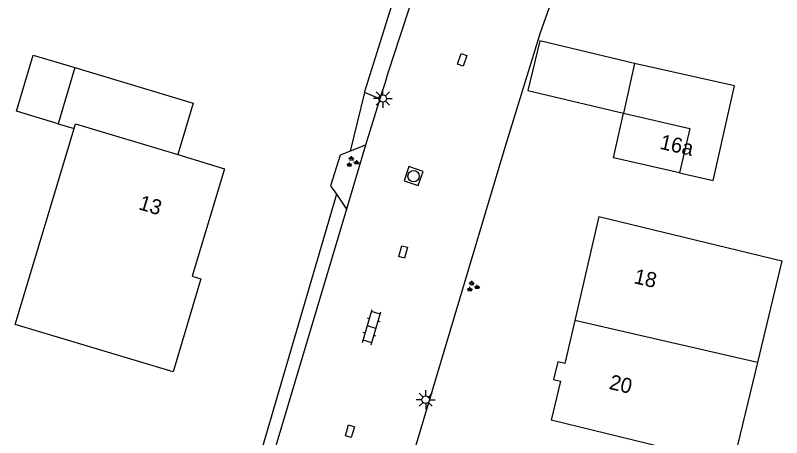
# Model space of a CAD drawing. Extents: x 128999 to 131010, y 395498 to 399007.
# Drawn here: x 130903.1 to 130954.2, y 396764.6 to 396792.8 of the extents above; entities that cross this region are included whole.
import ezdxf

# ---------------------------------------------------------------- set-up
doc = ezdxf.new("R2010")
doc.units = 0
for name, color, linetype in [('gg-afsc-erfafscheiding', 7, 'Continuous'), ('gg-anno-huisnummerreeks BGT', 7, 'Continuous'), ('gg-bbg-bijgebouw', 7, 'Continuous'), ('gg-bbg-gedigitaliseerde bebouwing', 7, 'Continuous'), ('gg-bbg-hoofdgebouw', 7, 'Continuous'), ('gg-bbg-luifel en loopbrug', 7, 'Continuous'), ('gg-bbg-tussenscheiding', 7, 'Continuous'), ('gg-knt-verharding', 7, 'Continuous'), ('gt-grn-groengrens', 7, 'Continuous'), ('gt-symb-groenvak', 7, 'Continuous'), ('gt-symb-klinker verharding', 7, 'Continuous'), ('gt-symb-kolk center center', 7, 'Continuous'), ('gt-symb-lichtmast', 7, 'Continuous'), ('gt-symb-rioolschacht', 7, 'Continuous')]:
    doc.layers.add(name, color=color, linetype=linetype)

# ---------------------------------------------------------------- blocks, each defined once
blk = doc.blocks.new('gt0-LMAST')
at = {"layer": 'gt-symb-lichtmast'}
for p, q in [((-0.005, 0.246), (-0.005, 0.621)), ((-0.182, 0.173), (-0.447, 0.438)), ((0.172, 0.173), (0.437, 0.438)), ((-0.255, -0.004), (-0.63, -0.004)), ((-0.182, -0.181), (-0.447, -0.446)), ((-0.005, -0.254), (-0.005, -0.629)), ((0.437, -0.446), (0.172, -0.181)), ((0.245, -0.004), (0.62, -0.004))]:
    blk.add_line(p, q, dxfattribs=at)
blk.add_circle((-0.005, -0.004), 0.25, dxfattribs=at)
blk = doc.blocks.new('gt0-KOLKCC')
at = {"layer": 'gt-symb-kolk center center'}
blk.add_lwpolyline([(-0.375, 0.2), (0.375, 0.2), (0.375, -0.2), (-0.375, -0.2)], close=True, dxfattribs=at)
blk = doc.blocks.new('gt0-KL1')
at = {"layer": 'gt-symb-klinker verharding'}
for p, q in [((-1.15, 0.3), (1.15, 0.3)), ((-1, -0.3), (-1, 0.3)), ((-0.5, 0.3), (-0.5, 0.45)), ((0, -0.3), (0, 0.3)), ((0.5, 0.3), (0.5, 0.45)), ((1, -0.3), (1, 0.3)), ((-1.15, -0.3), (1.15, -0.3)), ((-0.5, -0.45), (-0.5, -0.3)), ((0.5, -0.45), (0.5, -0.3))]:
    blk.add_line(p, q, dxfattribs=at)
blk = doc.blocks.new('gt0-GRVAK')
at = {"layer": 'gt-symb-groenvak'}
for p, q in [((-0.11, 0.189), (-0.228, 0.24)), ((-0.182, 0.153), (0.088, 0.153)), ((-0.091, 0.211), (-0.156, 0.322)), ((-0.047, 0.214), (-0.047, 0.393)), ((-0.004, 0.211), (0.061, 0.322)), ((0.015, 0.189), (0.133, 0.24)), ((0.262, -0.052), (0.197, 0.059)), ((0.305, -0.049), (0.305, 0.13)), ((0.349, -0.052), (0.414, 0.059)), ((-0.245, -0.228), (-0.363, -0.177)), ((-0.318, -0.264), (-0.047, -0.264)), ((-0.226, -0.206), (-0.291, -0.095)), ((-0.183, -0.203), (-0.183, -0.024)), ((-0.139, -0.206), (-0.074, -0.095)), ((-0.12, -0.228), (-0.002, -0.177)), ((0.243, -0.074), (0.125, -0.023)), ((0.17, -0.11), (0.441, -0.11)), ((0.368, -0.074), (0.486, -0.023))]:
    blk.add_line(p, q, dxfattribs=at)
blk = doc.blocks.new('gt0-RS')
at = {"layer": 'gt-symb-rioolschacht'}
blk.add_lwpolyline([(-0.5, -0.5), (0.5, -0.5), (0.5, 0.5), (-0.5, 0.5)], close=True, dxfattribs=at)
blk.add_circle((0, 0), 0.375, dxfattribs=at)

msp = doc.modelspace()

# ---------------------------------------------------------------- linework, layer by layer
at = {"layer": 'gg-afsc-erfafscheiding'}
msp.add_lwpolyline([(130926.404, 396787.63), (130929.022, 396796.023), (130932.274, 396805.507)], dxfattribs=at)
at = {"layer": 'gg-bbg-bijgebouw'}
for p, q in [((130944.421, 396789.575), (130943.671, 396786.246)), ((130907.094, 396789.296), (130905.982, 396785.549))]:
    msp.add_line(p, q, dxfattribs=at)
for points in [[(130905.982, 396785.549), (130903.194, 396786.383), (130904.307, 396790.131), (130907.094, 396789.296)], [(130947.409, 396782.284), (130949.67, 396781.772), (130951.088, 396788.074), (130944.421, 396789.575)]]:
    msp.add_lwpolyline(points, dxfattribs=at)
at = {"layer": 'gg-bbg-gedigitaliseerde bebouwing'}
for points in [[(130942.03, 396779.37), (130954.229, 396776.408), (130952.606, 396769.623)], [(130952.606, 396769.623), (130950.979, 396762.822), (130938.86, 396765.76)]]:
    msp.add_lwpolyline(points, dxfattribs=at)
at = {"layer": 'gg-bbg-hoofdgebouw'}
msp.add_line((130942.03, 396779.37), (130940.433, 396772.423), dxfattribs=at)
for points in [[(130947.409, 396782.284), (130943.002, 396783.273), (130943.671, 396786.246)], [(130907.036, 396785.232), (130907.128, 396785.54), (130913.956, 396783.486)], [(130913.956, 396783.486), (130917.075, 396782.548), (130914.914, 396775.37), (130915.491, 396775.195), (130913.634, 396768.985), (130903.118, 396772.15), (130907.036, 396785.232)], [(130940.433, 396772.423), (130939.77, 396769.54), (130939.29, 396769.67), (130939.01, 396768.49), (130939.47, 396768.38), (130938.86, 396765.76)]]:
    msp.add_lwpolyline(points, dxfattribs=at)
at = {"layer": 'gg-bbg-luifel en loopbrug'}
msp.add_line((130905.982, 396785.549), (130907.036, 396785.232), dxfattribs=at)
for points in [[(130944.421, 396789.575), (130938.096, 396791.085), (130937.304, 396787.767), (130943.671, 396786.246)], [(130907.094, 396789.296), (130914.99, 396786.921), (130913.956, 396783.486)]]:
    msp.add_lwpolyline(points, dxfattribs=at)
at = {"layer": 'gg-bbg-tussenscheiding'}
msp.add_line((130952.606, 396769.623), (130940.433, 396772.423), dxfattribs=at)
msp.add_lwpolyline([(130943.671, 396786.246), (130948.093, 396785.222), (130947.409, 396782.284)], dxfattribs=at)
at = {"layer": 'gg-knt-verharding'}
for p, q in [((130926.483, 396784.113), (130925.206, 396779.847)), ((130926.483, 396784.113), (130925.453, 396783.72)), ((130924.532, 396780.851), (130925.206, 396779.847)), ((130925.206, 396779.847), (130918.773, 396758.349))]:
    msp.add_line(p, q, dxfattribs=at)
for points in [[(130923.468, 396742.867), (130924.992, 396747.824), (130935.713, 396783.774), (130938.151, 396791.637), (130945.816, 396813.183)], [(130927.427, 396787.213), (130927.133, 396786.285), (130926.483, 396784.113)], [(130925.453, 396783.72), (130924.783, 396783.459), (130924.14, 396781.397), (130924.532, 396780.851)]]:
    msp.add_lwpolyline(points, dxfattribs=at)
msp.add_arc((131579.774, 396579.848), 684.513, 160.833586, 162.365803, dxfattribs=at)
at = {"layer": 'gt-grn-groengrens'}
for p, q in [((130926.404, 396787.63), (130925.453, 396783.72)), ((130927.427, 396787.213), (130926.404, 396787.63)), ((130924.532, 396780.851), (130917.882, 396758.122))]:
    msp.add_line(p, q, dxfattribs=at)

# ---------------------------------------------------------------- block references
at = {"layer": 'gt-symb-groenvak'}
for p in [(130925.58, 396782.996), (130933.608, 396774.68)]:
    msp.add_blockref('gt0-GRVAK', p, dxfattribs=at)
at = {"layer": 'gt-symb-klinker verharding', "rotation": 73.32270606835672}
msp.add_blockref('gt0-KL1', (130926.884, 396771.976), dxfattribs=at)
at = {"layer": 'gt-symb-kolk center center'}
for p, rotation in [((130932.921, 396789.818), 71.27513193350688), ((130928.983, 396776.998), -104.95356475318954), ((130925.43, 396765.032), -106.98473253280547)]:
    msp.add_blockref('gt0-KOLKCC', p, dxfattribs=dict(at, rotation=rotation))
at = {"layer": 'gt-symb-lichtmast'}
for p in [(130927.626, 396787.235), (130930.492, 396767.14)]:
    msp.add_blockref('gt0-LMAST', p, dxfattribs=at)
at = {"layer": 'gt-symb-rioolschacht', "rotation": -108.6705834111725}
msp.add_blockref('gt0-RS', (130929.68, 396782.051), dxfattribs=at)

# ---------------------------------------------------------------- texts
at = {"layer": 'gg-anno-huisnummerreeks BGT'}
for s, rotation, p in [('16a', 347.3, (130946.045, 396783.884)), ('13', 343.2, (130911.276, 396779.858)), ('18', 347.1, (130944.314, 396774.917)), ('20', 346.7, (130942.668, 396767.864))]:
    msp.add_text(s, height=1, rotation=rotation, dxfattribs=at).set_placement(p)

doc.saveas('drawing.dxf')
